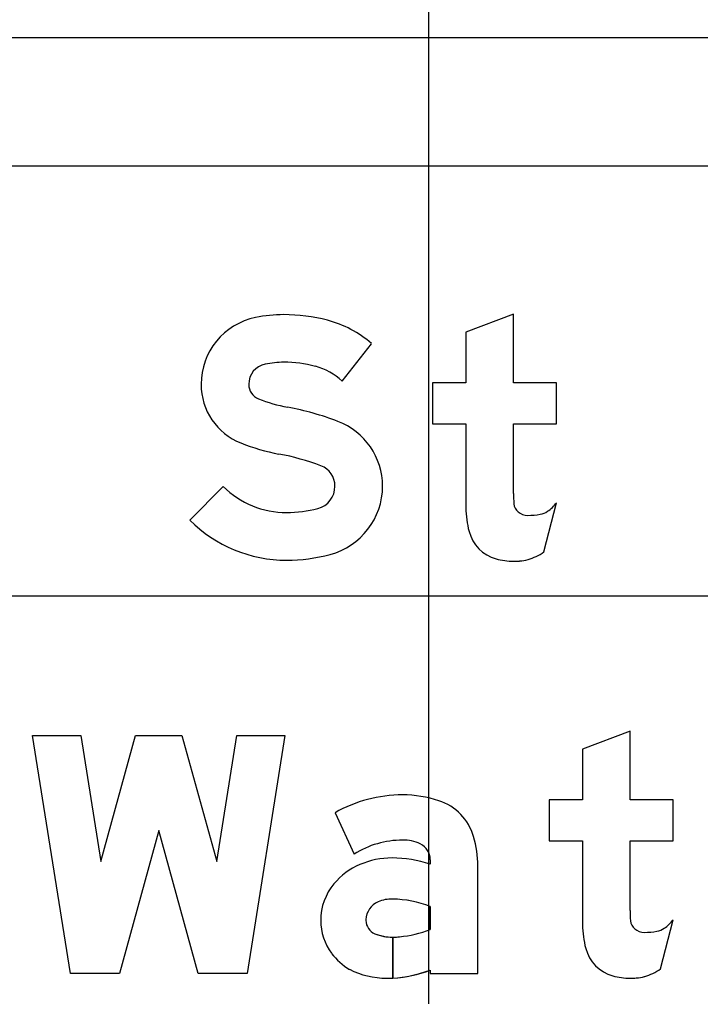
# Model space of a CAD drawing. Extents: x 1797809 to 2198143, y 249608 to 1237864.
# Drawn here: x 2194657.784 to 2194660.951, y 1237207.243 to 1237211.787 of the extents above; entities that cross this region are included whole.
import ezdxf

# ---------------------------------------------------------------- set-up
doc = ezdxf.new("R2010")
doc.units = 0
for name, color, linetype in [('GSBWFILL', 7, 'Continuous'), ('GSCOLORFILL', 7, 'Continuous'), ('GSOUTLINE', 7, 'Continuous'), ('GSSHT', 7, 'Continuous')]:
    doc.layers.add(name, color=color, linetype=linetype)

msp = doc.modelspace()

# ---------------------------------------------------------------- linework, layer by layer
at = {"layer": 'GSBWFILL'}
for p, q in [((2194660.2228, 1237209.3101), (2194660.2811, 1237209.5393)), ((2194660.7653, 1237207.3704), (2194660.8236, 1237207.5996))]:
    msp.add_line(p, q, dxfattribs=at)
for points in [[(2194660.0818, 1237209.5829), (2194660.0818, 1237209.9068), (2194660.2811, 1237209.9068), (2194660.2811, 1237210.0978), (2194660.0818, 1237210.0978), (2194660.0818, 1237210.4161), (2194659.8603, 1237210.3321), (2194659.8603, 1237210.0978), (2194659.7053, 1237210.0978), (2194659.7053, 1237209.9068), (2194659.8603, 1237209.9068), (2194659.8603, 1237209.516)], [(2194659.2846, 1237210.1045), (2194659.4215, 1237210.2792)], [(2194658.7318, 1237209.6149), (2194658.5759, 1237209.4576)], [(2194660.6243, 1237207.6432), (2194660.6243, 1237207.9671), (2194660.8236, 1237207.9671), (2194660.8236, 1237208.158), (2194660.6243, 1237208.158), (2194660.6243, 1237208.4764), (2194660.4028, 1237208.3924), (2194660.4028, 1237208.158), (2194660.2478, 1237208.158), (2194660.2478, 1237207.9671), (2194660.4028, 1237207.9671), (2194660.4028, 1237207.5763)], [(2194659.2515, 1237208.097), (2194659.3404, 1237207.9051)], [(2194659.6942, 1237207.8781), (2194659.6942, 1237207.8577)], [(2194659.6942, 1237207.3653), (2194659.6942, 1237207.3498), (2194659.9157, 1237207.3498), (2194659.9157, 1237207.8494)], [(2194659.6942, 1237207.6617), (2194659.6942, 1237207.5541)], [(2194659.5199, 1237207.3283), (2194659.5199, 1237207.5183)], [(2194659.5199, 1237207.5183), (2194659.5199, 1237207.3283)]]:
    msp.add_lwpolyline(points, dxfattribs=at)
msp.add_lwpolyline([(2194658.432, 1237208.0141), (2194658.2493, 1237207.3498), (2194658.0213, 1237207.3498), (2194657.8452, 1237208.457), (2194658.0694, 1237208.457), (2194658.1627, 1237207.8702), (2194658.3241, 1237208.457), (2194658.5399, 1237208.457), (2194658.7012, 1237207.8702), (2194658.7946, 1237208.457), (2194659.0188, 1237208.457), (2194658.8427, 1237207.3498), (2194658.6147, 1237207.3498)], close=True, dxfattribs=at)
for centre, radius, start, end in [((2194658.9458, 1237210.0901), 0.3172, 101.6172, 180), ((2194659.0132, 1237209.7619), 0.6523, 90, 101.6172), ((2194659.0132, 1237209.6143), 0.7999, 75.2778, 90), ((2194659.0875, 1237209.8968), 0.5078, 48.8597, 75.2778), ((2194658.9458, 1237210.0901), 0.0957, 101.6172, 180), ((2194659.0132, 1237209.7619), 0.4308, 90, 101.6172), ((2194659.0132, 1237209.6143), 0.5784, 75.2778, 90), ((2194659.0875, 1237209.8968), 0.2864, 46.4926, 75.2778), ((2194658.9224, 1237210.0901), 0.2938, 180, 248.2079), ((2194658.9224, 1237210.0901), 0.0724, 180, 248.2079), ((2194659.1637, 1237210.6937), 0.7224, 248.2079, 259.4488), ((2194658.7846, 1237208.6583), 1.348, 69.1129, 79.4488), ((2194659.1502, 1237209.6163), 0.3226, 0, 69.1129), ((2194659.1637, 1237210.6937), 0.9438, 248.2079, 259.4488), ((2194658.7846, 1237208.6583), 1.1265, 69.1129, 79.4488), ((2194659.1502, 1237209.6163), 0.1011, 360, 69.1129), ((2194659.0267, 1237209.9124), 0.4189, 225.2528, 270), ((2194659.1438, 1237209.6163), 0.1075, 284.8926, 360), ((2194659.1438, 1237209.6163), 0.3289, 284.8926, 360), ((2194659.0267, 1237210.0567), 0.5632, 270, 284.8926), ((2194659.0267, 1237209.9124), 0.6403, 225.2528, 270), ((2194659.0267, 1237210.0567), 0.7846, 270, 284.8926)]:
    msp.add_arc(centre, radius, start, end, dxfattribs=at)
for centre, major_axis, ratio, start_param, end_param in [((2194661.468, 1237209.5829), (0, 1.3862), 0.999997, 1.570796, 1.606005), ((2194660.1454, 1237209.5449), (0, 0.0637), 0.999997, 1.74085, 2.407828), ((2194660.1353, 1237209.648), (0, 0.1818), 0.999997, 3.756278, 4.071638), ((2194660.29, 1237209.516), (0, 0.4297), 0.999997, 1.570796, 1.830698), ((2194660.1474, 1237209.5471), (0, 0.0667), 0.999997, 2.407828, 3.141593), ((2194660.1474, 1237209.8302), (0, 0.3497), 0.999997, 3.141593, 3.310762), ((2194660.1923, 1237209.5673), (0, 0.083), 0.999997, 3.310762, 3.756278), ((2194660.0486, 1237209.4518), (0, 0.1799), 0.999997, 1.830698, 2.869526), ((2194660.0746, 1237209.5279), (0, 0.2634), 0.999997, 3.427755, 3.738844), ((2194660.0817, 1237209.5706), (0, 0.3032), 0.999997, 2.869526, 3.141593), ((2194660.0817, 1237209.704), (0, 0.4367), 0.999997, 3.141593, 3.205734), ((2194660.0982, 1237209.4478), (0, 0.1799), 0.999997, 3.205734, 3.427755), ((2194659.5656, 1237207.5455), (0, 0.6347), 0.999993, 0, 0.517719), ((2194659.5656, 1237207.6382), (0, 0.542), 0.999993, 5.96613, 6.283185), ((2194659.6569, 1237207.9165), (0, 0.2491), 0.999993, 4.997165, 5.96613), ((2194659.4277, 1237207.8494), (0, 0.4879), 0.999993, 4.712389, 4.997165), ((2194659.5656, 1237207.5455), (0, 0.4243), 0.999993, 0, 0.559495), ((2194659.5735, 1237207.8023), (0, 0.1678), 0.999993, 5.822746, 6.330435), ((2194659.6112, 1237207.8781), (0, 0.083), 0.999993, 4.712389, 5.822746), ((2194659.4906, 1237207.5635), (0, 0.3175), 0.999993, 0.399285, 0.87593), ((2194659.5166, 1237207.507), (0, 0.3797), 0.999993, 0, 0.404512), ((2194659.5166, 1237207.3277), (0, 0.559), 0.999993, 5.959871, 6.283185), ((2194659.4516, 1237207.5961), (0, 0.2667), 0.999993, 0.87593, 1.570796), ((2194659.4894, 1237207.5963), (0, 0.0941), 0.999993, 0.408547, 1.530785), ((2194659.5156, 1237207.5358), (0, 0.1601), 0.999993, 6.259455, 6.691732), ((2194659.504, 1237207.1516), (0, 0.5444), 0.999993, 5.926185, 6.254823), ((2194662.0105, 1237207.6432), (0, 1.3862), 0.999998, 1.570796, 1.606005), ((2194659.4398, 1237207.5961), (0, 0.2549), 0.999993, 1.570796, 2.21394), ((2194659.4955, 1237207.5961), (0, 0.1002), 0.999993, 1.530785, 1.570796), ((2194659.4617, 1237207.5961), (0, 0.0664), 0.999993, 1.570796, 2.757027), ((2194660.8325, 1237207.5763), (0, 0.4297), 0.999998, 1.570796, 1.830698), ((2194660.6879, 1237207.6052), (0, 0.0637), 0.999998, 1.74085, 2.407828), ((2194660.6778, 1237207.7083), (0, 0.1818), 0.999998, 3.756278, 4.071638), ((2194659.5199, 1237207.7398), (0, 0.2214), 0.999993, 2.757027, 3.141593), ((2194659.5069, 1237208.0304), (0, 0.5118), 0.999993, 3.228562, 3.516221), ((2194660.6899, 1237207.6074), (0, 0.0667), 0.999998, 2.407828, 3.141593), ((2194660.6899, 1237207.8904), (0, 0.3497), 0.999998, 3.141593, 3.310762), ((2194660.7348, 1237207.6276), (0, 0.083), 0.999998, 3.310762, 3.756278), ((2194659.5199, 1237207.7398), (0, 0.2214), 0.999993, 3.141843, 3.28451), ((2194659.4624, 1237207.613), (0, 0.2832), 0.999993, 2.21394, 2.611125), ((2194660.5912, 1237207.5121), (0, 0.1799), 0.999998, 1.830698, 2.869526), ((2194659.4914, 1237207.7086), (0, 0.381), 0.999993, 2.672443, 3.141593), ((2194659.4914, 1237207.8928), (0, 0.5652), 0.999993, 3.192057, 3.508644), ((2194660.6172, 1237207.5882), (0, 0.2634), 0.999998, 3.427755, 3.738844), ((2194659.4914, 1237207.8928), (0, 0.5652), 0.999993, 3.141593, 3.191959), ((2194660.6243, 1237207.6308), (0, 0.3032), 0.999998, 2.869526, 3.141593), ((2194660.6243, 1237207.7643), (0, 0.4367), 0.999998, 3.141593, 3.205734), ((2194660.6407, 1237207.5081), (0, 0.1799), 0.999998, 3.205734, 3.427755)]:
    msp.add_ellipse(centre, major_axis=major_axis, ratio=ratio, start_param=start_param, end_param=end_param, dxfattribs=at)
at = {"layer": 'GSCOLORFILL'}
for p, q in [((2194650.2188, 1237211.7037), (2194671.6973, 1237211.7037)), ((2194660.2228, 1237209.3101), (2194660.2811, 1237209.5393)), ((2194660.7653, 1237207.3704), (2194660.8236, 1237207.5996))]:
    msp.add_line(p, q, dxfattribs=at)
for points in [[(2194660.0818, 1237209.5829), (2194660.0818, 1237209.9068), (2194660.2811, 1237209.9068), (2194660.2811, 1237210.0978), (2194660.0818, 1237210.0978), (2194660.0818, 1237210.4161), (2194659.8603, 1237210.3321), (2194659.8603, 1237210.0978), (2194659.7053, 1237210.0978), (2194659.7053, 1237209.9068), (2194659.8603, 1237209.9068), (2194659.8603, 1237209.516)], [(2194659.2846, 1237210.1045), (2194659.4215, 1237210.2792)], [(2194658.7318, 1237209.6149), (2194658.5759, 1237209.4576)], [(2194660.6243, 1237207.6432), (2194660.6243, 1237207.9671), (2194660.8236, 1237207.9671), (2194660.8236, 1237208.158), (2194660.6243, 1237208.158), (2194660.6243, 1237208.4764), (2194660.4028, 1237208.3924), (2194660.4028, 1237208.158), (2194660.2478, 1237208.158), (2194660.2478, 1237207.9671), (2194660.4028, 1237207.9671), (2194660.4028, 1237207.5763)], [(2194659.2515, 1237208.097), (2194659.3404, 1237207.9051)], [(2194659.6942, 1237207.8781), (2194659.6942, 1237207.8577)], [(2194659.6942, 1237207.3653), (2194659.6942, 1237207.3498), (2194659.9157, 1237207.3498), (2194659.9157, 1237207.8494)], [(2194659.6942, 1237207.6617), (2194659.6942, 1237207.5541)], [(2194659.5199, 1237207.3283), (2194659.5199, 1237207.5183)], [(2194659.5199, 1237207.5183), (2194659.5199, 1237207.3283)]]:
    msp.add_lwpolyline(points, dxfattribs=at)
msp.add_lwpolyline([(2194658.432, 1237208.0141), (2194658.2493, 1237207.3498), (2194658.0213, 1237207.3498), (2194657.8452, 1237208.457), (2194658.0694, 1237208.457), (2194658.1627, 1237207.8702), (2194658.3241, 1237208.457), (2194658.5399, 1237208.457), (2194658.7012, 1237207.8702), (2194658.7946, 1237208.457), (2194659.0188, 1237208.457), (2194658.8427, 1237207.3498), (2194658.6147, 1237207.3498)], close=True, dxfattribs=at)
for centre, radius, start, end in [((2194658.9458, 1237210.0901), 0.3172, 101.6172, 180), ((2194659.0132, 1237209.7619), 0.6523, 90, 101.6172), ((2194659.0132, 1237209.6143), 0.7999, 75.2778, 90), ((2194659.0875, 1237209.8968), 0.5078, 48.8597, 75.2778), ((2194658.9458, 1237210.0901), 0.0957, 101.6172, 180), ((2194659.0132, 1237209.7619), 0.4308, 90, 101.6172), ((2194659.0132, 1237209.6143), 0.5784, 75.2778, 90), ((2194659.0875, 1237209.8968), 0.2864, 46.4926, 75.2778), ((2194658.9224, 1237210.0901), 0.2938, 180, 248.2079), ((2194658.9224, 1237210.0901), 0.0724, 180, 248.2079), ((2194659.1637, 1237210.6937), 0.7224, 248.2079, 259.4488), ((2194658.7846, 1237208.6583), 1.348, 69.1129, 79.4488), ((2194659.1502, 1237209.6163), 0.3226, 0, 69.1129), ((2194659.1637, 1237210.6937), 0.9438, 248.2079, 259.4488), ((2194658.7846, 1237208.6583), 1.1265, 69.1129, 79.4488), ((2194659.1502, 1237209.6163), 0.1011, 360, 69.1129), ((2194659.0267, 1237209.9124), 0.4189, 225.2528, 270), ((2194659.1438, 1237209.6163), 0.1075, 284.8926, 360), ((2194659.1438, 1237209.6163), 0.3289, 284.8926, 360), ((2194659.0267, 1237210.0567), 0.5632, 270, 284.8926), ((2194659.0267, 1237209.9124), 0.6403, 225.2528, 270), ((2194659.0267, 1237210.0567), 0.7846, 270, 284.8926)]:
    msp.add_arc(centre, radius, start, end, dxfattribs=at)
for centre, major_axis, ratio, start_param, end_param in [((2194661.468, 1237209.5829), (0, 1.3862), 0.999997, 1.570796, 1.606005), ((2194660.1454, 1237209.5449), (0, 0.0637), 0.999997, 1.74085, 2.407828), ((2194660.1353, 1237209.648), (0, 0.1818), 0.999997, 3.756278, 4.071638), ((2194660.29, 1237209.516), (0, 0.4297), 0.999997, 1.570796, 1.830698), ((2194660.1474, 1237209.5471), (0, 0.0667), 0.999997, 2.407828, 3.141593), ((2194660.1474, 1237209.8302), (0, 0.3497), 0.999997, 3.141593, 3.310762), ((2194660.1923, 1237209.5673), (0, 0.083), 0.999997, 3.310762, 3.756278), ((2194660.0486, 1237209.4518), (0, 0.1799), 0.999997, 1.830698, 2.869526), ((2194660.0746, 1237209.5279), (0, 0.2634), 0.999997, 3.427755, 3.738844), ((2194660.0817, 1237209.5706), (0, 0.3032), 0.999997, 2.869526, 3.141593), ((2194660.0817, 1237209.704), (0, 0.4367), 0.999997, 3.141593, 3.205734), ((2194660.0982, 1237209.4478), (0, 0.1799), 0.999997, 3.205734, 3.427755), ((2194659.5656, 1237207.5455), (0, 0.6347), 0.999993, 0, 0.517719), ((2194659.5656, 1237207.6382), (0, 0.542), 0.999993, 5.96613, 6.283185), ((2194659.6569, 1237207.9165), (0, 0.2491), 0.999993, 4.997165, 5.96613), ((2194659.4277, 1237207.8494), (0, 0.4879), 0.999993, 4.712389, 4.997165), ((2194659.5656, 1237207.5455), (0, 0.4243), 0.999993, 0, 0.559495), ((2194659.5735, 1237207.8023), (0, 0.1678), 0.999993, 5.822746, 6.330435), ((2194659.6112, 1237207.8781), (0, 0.083), 0.999993, 4.712389, 5.822746), ((2194659.4906, 1237207.5635), (0, 0.3175), 0.999993, 0.399285, 0.87593), ((2194659.5166, 1237207.507), (0, 0.3797), 0.999993, 0, 0.404512), ((2194659.5166, 1237207.3277), (0, 0.559), 0.999993, 5.959871, 6.283185), ((2194659.4516, 1237207.5961), (0, 0.2667), 0.999993, 0.87593, 1.570796), ((2194659.4894, 1237207.5963), (0, 0.0941), 0.999993, 0.408547, 1.530785), ((2194659.5156, 1237207.5358), (0, 0.1601), 0.999993, 6.259455, 6.691732), ((2194659.504, 1237207.1516), (0, 0.5444), 0.999993, 5.926185, 6.254823), ((2194662.0105, 1237207.6432), (0, 1.3862), 0.999998, 1.570796, 1.606005), ((2194659.4398, 1237207.5961), (0, 0.2549), 0.999993, 1.570796, 2.21394), ((2194659.4955, 1237207.5961), (0, 0.1002), 0.999993, 1.530785, 1.570796), ((2194659.4617, 1237207.5961), (0, 0.0664), 0.999993, 1.570796, 2.757027), ((2194660.8325, 1237207.5763), (0, 0.4297), 0.999998, 1.570796, 1.830698), ((2194660.6879, 1237207.6052), (0, 0.0637), 0.999998, 1.74085, 2.407828), ((2194660.6778, 1237207.7083), (0, 0.1818), 0.999998, 3.756278, 4.071638), ((2194659.5199, 1237207.7398), (0, 0.2214), 0.999993, 2.757027, 3.141593), ((2194659.5069, 1237208.0304), (0, 0.5118), 0.999993, 3.228562, 3.516221), ((2194660.6899, 1237207.6074), (0, 0.0667), 0.999998, 2.407828, 3.141593), ((2194660.6899, 1237207.8904), (0, 0.3497), 0.999998, 3.141593, 3.310762), ((2194660.7348, 1237207.6276), (0, 0.083), 0.999998, 3.310762, 3.756278), ((2194659.5199, 1237207.7398), (0, 0.2214), 0.999993, 3.141843, 3.28451), ((2194659.4624, 1237207.613), (0, 0.2832), 0.999993, 2.21394, 2.611125), ((2194660.5912, 1237207.5121), (0, 0.1799), 0.999998, 1.830698, 2.869526), ((2194659.4914, 1237207.7086), (0, 0.381), 0.999993, 2.672443, 3.141593), ((2194659.4914, 1237207.8928), (0, 0.5652), 0.999993, 3.192057, 3.508644), ((2194660.6172, 1237207.5882), (0, 0.2634), 0.999998, 3.427755, 3.738844), ((2194659.4914, 1237207.8928), (0, 0.5652), 0.999993, 3.141593, 3.191959), ((2194660.6243, 1237207.6308), (0, 0.3032), 0.999998, 2.869526, 3.141593), ((2194660.6243, 1237207.7643), (0, 0.4367), 0.999998, 3.141593, 3.205734), ((2194660.6407, 1237207.5081), (0, 0.1799), 0.999998, 3.205734, 3.427755)]:
    msp.add_ellipse(centre, major_axis=major_axis, ratio=ratio, start_param=start_param, end_param=end_param, dxfattribs=at)
at = {"layer": 'GSOUTLINE'}
for p, q in [((2194660.2228, 1237209.3101), (2194660.2811, 1237209.5393)), ((2194660.7653, 1237207.3704), (2194660.8236, 1237207.5996))]:
    msp.add_line(p, q, dxfattribs=at)
for points in [[(2194660.0818, 1237209.5829), (2194660.0818, 1237209.9068), (2194660.2811, 1237209.9068), (2194660.2811, 1237210.0978), (2194660.0818, 1237210.0978), (2194660.0818, 1237210.4161), (2194659.8603, 1237210.3321), (2194659.8603, 1237210.0978), (2194659.7053, 1237210.0978), (2194659.7053, 1237209.9068), (2194659.8603, 1237209.9068), (2194659.8603, 1237209.516)], [(2194659.2846, 1237210.1045), (2194659.4215, 1237210.2792)], [(2194658.7318, 1237209.6149), (2194658.5759, 1237209.4576)], [(2194660.6243, 1237207.6432), (2194660.6243, 1237207.9671), (2194660.8236, 1237207.9671), (2194660.8236, 1237208.158), (2194660.6243, 1237208.158), (2194660.6243, 1237208.4764), (2194660.4028, 1237208.3924), (2194660.4028, 1237208.158), (2194660.2478, 1237208.158), (2194660.2478, 1237207.9671), (2194660.4028, 1237207.9671), (2194660.4028, 1237207.5763)], [(2194659.2515, 1237208.097), (2194659.3404, 1237207.9051)], [(2194659.6942, 1237207.8781), (2194659.6942, 1237207.8577)], [(2194659.6942, 1237207.3653), (2194659.6942, 1237207.3498), (2194659.9157, 1237207.3498), (2194659.9157, 1237207.8494)], [(2194659.6942, 1237207.5541), (2194659.6942, 1237207.6617)]]:
    msp.add_lwpolyline(points, dxfattribs=at)
msp.add_lwpolyline([(2194658.432, 1237208.0141), (2194658.2493, 1237207.3498), (2194658.0213, 1237207.3498), (2194657.8452, 1237208.457), (2194658.0694, 1237208.457), (2194658.1627, 1237207.8702), (2194658.3241, 1237208.457), (2194658.5399, 1237208.457), (2194658.7012, 1237207.8702), (2194658.7946, 1237208.457), (2194659.0188, 1237208.457), (2194658.8427, 1237207.3498), (2194658.6147, 1237207.3498)], close=True, dxfattribs=at)
for centre, radius, start, end in [((2194658.9458, 1237210.0901), 0.3172, 101.6172, 180), ((2194659.0132, 1237209.7619), 0.6523, 90, 101.6172), ((2194659.0132, 1237209.6143), 0.7999, 75.2778, 90), ((2194659.0875, 1237209.8968), 0.5078, 48.8597, 75.2778), ((2194658.9458, 1237210.0901), 0.0957, 101.6172, 180), ((2194659.0132, 1237209.7619), 0.4308, 90, 101.6172), ((2194659.0132, 1237209.6143), 0.5784, 75.2778, 90), ((2194659.0875, 1237209.8968), 0.2864, 46.4926, 75.2778), ((2194658.9224, 1237210.0901), 0.2938, 180, 248.2079), ((2194658.9224, 1237210.0901), 0.0724, 180, 248.2079), ((2194659.1637, 1237210.6937), 0.7224, 248.2079, 259.4488), ((2194658.7846, 1237208.6583), 1.348, 69.1129, 79.4488), ((2194659.1502, 1237209.6163), 0.3226, 0, 69.1129), ((2194659.1637, 1237210.6937), 0.9438, 248.2079, 259.4488), ((2194658.7846, 1237208.6583), 1.1265, 69.1129, 79.4488), ((2194659.1502, 1237209.6163), 0.1011, 360, 69.1129), ((2194659.0267, 1237209.9124), 0.4189, 225.2528, 270), ((2194659.1438, 1237209.6163), 0.1075, 284.8926, 360), ((2194659.1438, 1237209.6163), 0.3289, 284.8926, 360), ((2194659.0267, 1237210.0567), 0.5632, 270, 284.8926), ((2194659.0267, 1237209.9124), 0.6403, 225.2528, 270), ((2194659.0267, 1237210.0567), 0.7846, 270, 284.8926)]:
    msp.add_arc(centre, radius, start, end, dxfattribs=at)
for centre, major_axis, ratio, start_param, end_param in [((2194661.468, 1237209.5829), (0, 1.3862), 0.999997, 1.570796, 1.606005), ((2194660.1454, 1237209.5449), (0, 0.0637), 0.999997, 1.74085, 2.407828), ((2194660.1353, 1237209.648), (0, 0.1818), 0.999997, 3.756278, 4.071638), ((2194660.29, 1237209.516), (0, 0.4297), 0.999997, 1.570796, 1.830698), ((2194660.1474, 1237209.5471), (0, 0.0667), 0.999997, 2.407828, 3.141593), ((2194660.1474, 1237209.8302), (0, 0.3497), 0.999997, 3.141593, 3.310762), ((2194660.1923, 1237209.5673), (0, 0.083), 0.999997, 3.310762, 3.756278), ((2194660.0486, 1237209.4518), (0, 0.1799), 0.999997, 1.830698, 2.869526), ((2194660.0746, 1237209.5279), (0, 0.2634), 0.999997, 3.427755, 3.738844), ((2194660.0817, 1237209.5706), (0, 0.3032), 0.999997, 2.869526, 3.141593), ((2194660.0817, 1237209.704), (0, 0.4367), 0.999997, 3.141593, 3.205734), ((2194660.0982, 1237209.4478), (0, 0.1799), 0.999997, 3.205734, 3.427755), ((2194659.5656, 1237207.5455), (0, 0.6347), 0.999993, 6.283185, 6.800904), ((2194659.5656, 1237207.6382), (0, 0.542), 0.999993, 5.96613, 6.283185), ((2194659.6569, 1237207.9165), (0, 0.2491), 0.999993, 4.997165, 5.96613), ((2194659.4277, 1237207.8494), (0, 0.4879), 0.999993, 4.712389, 4.997165), ((2194659.5656, 1237207.5455), (0, 0.4243), 0.999993, 0, 0.559495), ((2194659.5735, 1237207.8023), (0, 0.1678), 0.999993, 5.822746, 6.330435), ((2194659.6112, 1237207.8781), (0, 0.083), 0.999993, 4.712389, 5.822746), ((2194659.4906, 1237207.5635), (0, 0.3175), 0.999993, 0.399285, 0.87593), ((2194659.5166, 1237207.507), (0, 0.3797), 0.999993, 0, 0.404512), ((2194659.5166, 1237207.3277), (0, 0.559), 0.999993, 5.959871, 6.283185), ((2194659.4516, 1237207.5961), (0, 0.2667), 0.999993, 0.87593, 1.570796), ((2194659.4894, 1237207.5963), (0, 0.0941), 0.999993, 0.408547, 1.530785), ((2194659.5156, 1237207.5358), (0, 0.1601), 0.999993, 6.25958, 6.691732), ((2194659.504, 1237207.1516), (0, 0.5444), 0.999993, 5.926185, 6.254787), ((2194659.5192, 1237207.6875), (0, 0.0083), 0.999993, 6.254787, 6.25958), ((2194662.0105, 1237207.6432), (0, 1.3862), 0.999998, 1.570796, 1.606005), ((2194659.4398, 1237207.5961), (0, 0.2549), 0.999993, 1.570796, 2.21394), ((2194659.4955, 1237207.5961), (0, 0.1002), 0.999993, 1.530785, 1.570796), ((2194659.4617, 1237207.5961), (0, 0.0664), 0.999993, 1.570796, 2.757027), ((2194660.8325, 1237207.5763), (0, 0.4297), 0.999998, 1.570796, 1.830698), ((2194660.6879, 1237207.6052), (0, 0.0637), 0.999998, 1.74085, 2.407828), ((2194660.6778, 1237207.7083), (0, 0.1818), 0.999998, 3.756278, 4.071638), ((2194659.5199, 1237207.7398), (0, 0.2214), 0.999993, 2.757027, 3.28451), ((2194659.5069, 1237208.0304), (0, 0.5118), 0.999993, 3.228562, 3.516221), ((2194660.6899, 1237207.6074), (0, 0.0667), 0.999998, 2.407828, 3.141593), ((2194660.6899, 1237207.8904), (0, 0.3497), 0.999998, 3.141593, 3.310762), ((2194660.7348, 1237207.6276), (0, 0.083), 0.999998, 3.310762, 3.756278), ((2194659.4624, 1237207.613), (0, 0.2832), 0.999993, 2.21394, 2.611125), ((2194660.5912, 1237207.5121), (0, 0.1799), 0.999998, 1.830698, 2.869526), ((2194659.4914, 1237207.7086), (0, 0.381), 0.999993, 2.672443, 3.141593), ((2194659.4914, 1237207.8928), (0, 0.5652), 0.999993, 3.141593, 3.508644), ((2194660.6172, 1237207.5882), (0, 0.2634), 0.999998, 3.427755, 3.738844), ((2194660.6243, 1237207.6308), (0, 0.3032), 0.999998, 2.869526, 3.141593), ((2194660.6243, 1237207.7643), (0, 0.4367), 0.999998, 3.141593, 3.205734), ((2194660.6407, 1237207.5081), (0, 0.1799), 0.999998, 3.205734, 3.427755)]:
    msp.add_ellipse(centre, major_axis=major_axis, ratio=ratio, start_param=start_param, end_param=end_param, dxfattribs=at)
at = {"layer": 'GSSHT'}
for p, q in [((2194659.6881, 1237163.1062), (2194659.6881, 1237223.1062)), ((2194547.6881, 1237211.1062), (2194677.6881, 1237211.1062)), ((2194547.6881, 1237209.1062), (2194677.6881, 1237209.1062))]:
    msp.add_line(p, q, dxfattribs=at)

doc.saveas('drawing.dxf')
